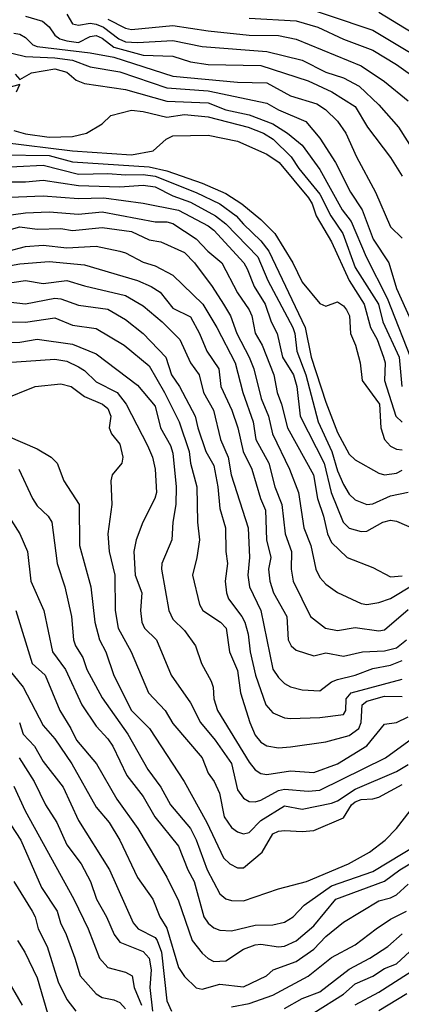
# Model space of a CAD drawing. Header units: metres. Extents: x -51132 to -49532, y -231222 to -229437.
# Tile 260 of 334: x -50279 to -50247, y -229816 to -229732. Entities that reach past the tile are written whole.
import ezdxf

# ---------------------------------------------------------------- set-up
doc = ezdxf.new("R2010")
doc.units = ezdxf.units.M
doc.layers.add('CONTOUR_INDEX', color=1, linetype='Continuous')
doc.layers.add('CONTOUR_INTER', color=3, linetype='Continuous')

msp = doc.modelspace()

# ---------------------------------------------------------------- linework, layer by layer
at = {"layer": 'CONTOUR_INDEX'}
for points, elevation in [([(-50248.58, -229731.489), (-50244.08, -229734.232)], 20), ([(-50278.58, -229731.832), (-50277.137, -229732.259), (-50276.58, -229732.749), (-50276.08, -229733.439), (-50275.668, -229733.759), (-50275.08, -229733.938), (-50274.08, -229734.059), (-50273.08, -229733.546), (-50272.58, -229733.48), (-50272.08, -229733.71), (-50271.08, -229734.466), (-50268.58, -229735.132), (-50266.08, -229735.228), (-50264.58, -229735.712), (-50263.08, -229735.923), (-50258.58, -229736.006), (-50254.58, -229737.325), (-50252.556, -229738.259), (-50250.58, -229739.507), (-50249.544, -229741.259), (-50247.58, -229743.811), (-50246.58, -229745.414)], 25), ([(-50280.58, -229742.532), (-50274.58, -229743.257), (-50269.58, -229743.608), (-50267.728, -229743.259), (-50266.647, -229742.259), (-50266.08, -229741.99), (-50263.08, -229741.936), (-50260.58, -229742.444), (-50258.08, -229743.541), (-50257.025, -229744.259), (-50254.535, -229747.259), (-50254.243, -229747.759), (-50253.895, -229748.759), (-50252.58, -229750.988), (-50251.103, -229754.259), (-50249.828, -229756.259), (-50249.282, -229758.259), (-50248.723, -229759.259), (-50248.16, -229760.759), (-50248.045, -229761.259), (-50248.087, -229762.759), (-50247.12, -229765.759), (-50246.58, -229766.287)], 30), ([(-50282.08, -229748.999), (-50278.58, -229748.507), (-50276.58, -229748.441), (-50274.08, -229748.634), (-50272.08, -229748.436), (-50267.58, -229749.274), (-50266.58, -229749.278), (-50266.08, -229749.411), (-50264.08, -229750.717), (-50263.095, -229751.759), (-50261.92, -229752.759), (-50260.58, -229755.317), (-50259.584, -229756.759), (-50259.368, -229757.259), (-50259.08, -229758.74), (-50258.477, -229759.759), (-50257.484, -229762.259), (-50257.216, -229763.759), (-50256.827, -229764.759), (-50256.331, -229766.759), (-50254.112, -229770.759), (-50253.773, -229772.759), (-50253.263, -229774.259), (-50252.934, -229775.759), (-50252.58, -229776.5), (-50251.255, -229777.759), (-50249.08, -229778.616), (-50247.58, -229779.405), (-50246.58, -229779.315)], 35), ([(-50281.08, -229755.964), (-50278.58, -229756.243), (-50276.08, -229755.759), (-50275.58, -229755.822), (-50274.08, -229756.343), (-50271.58, -229756.697), (-50270.08, -229757.58), (-50268.592, -229758.759), (-50266.674, -229760.759), (-50266.172, -229762.259), (-50265.504, -229763.259), (-50264.162, -229765.759), (-50263.954, -229766.759), (-50263.258, -229768.759), (-50262.58, -229769.958), (-50262.234, -229771.759), (-50262.08, -229773.594), (-50261.594, -229775.259), (-50261.565, -229777.259), (-50261.417, -229778.259), (-50261.613, -229779.759), (-50261.502, -229780.759), (-50261.344, -229781.259), (-50260.196, -229782.759), (-50259.949, -229783.259), (-50259.66, -229784.259), (-50259.509, -229785.759), (-50259.041, -229787.759), (-50258.178, -229790.259), (-50257.58, -229790.93), (-50256.58, -229791.373), (-50256.08, -229791.432), (-50253.58, -229791.339), (-50251.58, -229791.078), (-50251.363, -229790.759), (-50251.346, -229789.759), (-50250.929, -229789.259), (-50246.58, -229788.083)], 40), ([(-50280.08, -229767.455), (-50277.58, -229768.54), (-50276.402, -229769.259), (-50275.903, -229769.759), (-50275.318, -229771.259), (-50274.013, -229773.259), (-50273.988, -229776.759), (-50273.027, -229780.259), (-50272.692, -229783.259), (-50272.312, -229784.759), (-50271.763, -229785.759), (-50271.08, -229787.785), (-50269.58, -229790.745), (-50268.04, -229792.259), (-50265.12, -229796.759), (-50263.174, -229800.259), (-50261.762, -229803.259), (-50261.217, -229803.759), (-50260.58, -229804.095), (-50260.08, -229804.081), (-50258.494, -229802.759), (-50257.58, -229801.214), (-50257.08, -229800.979), (-50256.58, -229800.923), (-50255.08, -229801.007), (-50254.08, -229800.921), (-50251.58, -229799.849), (-50250.89, -229798.759), (-50250.58, -229798.485), (-50250.08, -229798.301), (-50249.08, -229798.248), (-50248.58, -229798.09), (-50246.58, -229797.011)], 45), ([(-50279.1, -229791.759), (-50278.777, -229792.759), (-50277.831, -229793.759), (-50277.08, -229795.082), (-50275.394, -229797.259), (-50274.08, -229800.066), (-50271.448, -229804.259), (-50269.429, -229808.759), (-50269.027, -229809.259), (-50267.58, -229810.015), (-50267.396, -229810.259), (-50267.034, -229811.259), (-50266.58, -229815.383), (-50266.188, -229816.259)], 50), ([(-50261.08, -229815.895), (-50259.58, -229815.598), (-50257.58, -229814.901), (-50254.58, -229813.285), (-50252.58, -229811.713), (-50250.58, -229810.641), (-50248.785, -229809.259), (-50247.58, -229808.458), (-50246.231, -229807.759)], 50), ([(-50279.267, -229810.259), (-50278.641, -229811.259), (-50277.58, -229813.437), (-50276.192, -229818.259)], 55)]:
    msp.add_lwpolyline(points, dxfattribs=dict(at, elevation=elevation))
at = {"layer": 'CONTOUR_INTER'}
for points, elevation in [([(-50256.58, -229730.499), (-50249.08, -229733.024), (-50243.08, -229736.6)], 21), ([(-50275.08, -229731.655), (-50274.58, -229732.484), (-50274.08, -229732.594), (-50273.08, -229732.438), (-50272.58, -229732.512), (-50271.956, -229732.759), (-50270.666, -229733.759), (-50270.08, -229734.006), (-50269.08, -229734.078), (-50266.08, -229733.886), (-50263.58, -229734.395), (-50258.08, -229734.819), (-50255.08, -229735.554), (-50253.08, -229736.572), (-50251.58, -229737.072), (-50250.241, -229737.759), (-50248.58, -229739.354), (-50246.894, -229741.259), (-50245.626, -229743.259)], 24), ([(-50271.58, -229732.098), (-50270.08, -229732.858), (-50269.58, -229732.973), (-50266.08, -229732.622), (-50263.08, -229733.073), (-50259.58, -229733.433), (-50257.08, -229733.485), (-50255.58, -229733.769), (-50250.08, -229736.035), (-50248.08, -229737.372), (-50246.08, -229739.015)], 23), ([(-50259.58, -229732.015), (-50255.58, -229732.218), (-50253.757, -229732.759), (-50251.58, -229733.782), (-50249.08, -229734.715), (-50247.08, -229735.929), (-50245.202, -229737.259)], 22), ([(-50279.58, -229733.275), (-50279.08, -229733.355), (-50278.58, -229733.652), (-50277.964, -229734.259), (-50277.58, -229734.416), (-50273.08, -229734.953), (-50271.08, -229735.319), (-50266.08, -229736.918), (-50260.58, -229737.437), (-50258.08, -229737.502), (-50256.08, -229738.603), (-50253.845, -229739.259), (-50253.114, -229739.759), (-50252.08, -229740.737), (-50251.361, -229741.759), (-50250.466, -229743.759), (-50248.846, -229746.759), (-50247.58, -229749.702), (-50246.58, -229750.658)], 26), ([(-50280.58, -229734.774), (-50278.58, -229735.249), (-50276.08, -229735.359), (-50274.58, -229735.558), (-50273.08, -229736.141), (-50270.58, -229736.548), (-50266.58, -229737.924), (-50263.08, -229738.177), (-50258.08, -229739.226), (-50257.08, -229739.793), (-50254.779, -229740.759), (-50253.58, -229742.181), (-50252.258, -229744.259), (-50250.968, -229746.759), (-50249.992, -229748.259), (-50249.045, -229750.759), (-50247.713, -229752.759), (-50247.08, -229754.926), (-50245.352, -229758.759)], 27), ([(-50279.457, -229736.759), (-50279.08, -229737.206), (-50278.08, -229736.635), (-50276.08, -229736.296), (-50275.08, -229736.582), (-50274.27, -229737.259), (-50273.58, -229737.552), (-50270.08, -229738.048), (-50266.58, -229739.037), (-50263.08, -229739.195), (-50261.58, -229739.788), (-50259.58, -229740.212), (-50257.58, -229740.98), (-50256.34, -229741.759), (-50255.08, -229742.788), (-50253.58, -229744.851), (-50251.694, -229748.259), (-50250.932, -229749.259), (-50249.638, -229752.259), (-50247.853, -229755.759), (-50245.58, -229761.593)], 28), ([(-50279.352, -229738.259), (-50279.08, -229737.642), (-50280.08, -229737.922)], 28), ([(-50279.58, -229741.536), (-50278.58, -229741.818), (-50276.58, -229742.105), (-50274.58, -229742.037), (-50273.398, -229741.759), (-50272.08, -229740.957), (-50271.331, -229740.259), (-50269.58, -229739.818), (-50268.58, -229739.908), (-50266.58, -229740.408), (-50265.08, -229740.161), (-50263.08, -229740.379), (-50259.667, -229741.259), (-50258.365, -229741.759), (-50257.54, -229742.259), (-50256.013, -229743.759), (-50255.366, -229744.759), (-50253.58, -229746.937), (-50252.654, -229748.759), (-50251.641, -229750.259), (-50250.58, -229753.151), (-50248.601, -229756.259), (-50248.234, -229757.759), (-50246.829, -229760.759), (-50246.615, -229763.259)], 29), ([(-50280.58, -229743.595), (-50276.58, -229743.652), (-50274.58, -229744.187), (-50268.08, -229744.602), (-50266.58, -229744.952), (-50263.58, -229746.005), (-50261.58, -229746.877), (-50260.217, -229747.759), (-50258.58, -229749.088), (-50257.392, -229750.259), (-50255.875, -229752.759), (-50255.08, -229754.4), (-50253.58, -229756.217), (-50253.08, -229756.429), (-50252.08, -229756.064), (-50251.58, -229756.408), (-50251.329, -229756.759), (-50251.076, -229757.259), (-50250.991, -229758.759), (-50250.557, -229759.759), (-50250.159, -229761.259), (-50249.993, -229762.759), (-50248.51, -229764.759), (-50248.4, -229766.759), (-50248.089, -229767.759), (-50247.58, -229768.315), (-50247.08, -229768.576), (-50246.58, -229768.634)], 31), ([(-50281.58, -229744.688), (-50277.08, -229744.471), (-50274.08, -229745.237), (-50271.58, -229745.173), (-50270.08, -229745.304), (-50268.58, -229745.252), (-50267.58, -229745.401), (-50264.08, -229746.784), (-50262.069, -229747.759), (-50260.69, -229748.759), (-50260.08, -229749.487), (-50258.58, -229750.882), (-50257.904, -229751.759), (-50254.832, -229758.259), (-50254.328, -229760.759), (-50253.08, -229764.572), (-50252.08, -229767.153), (-50251.08, -229768.997), (-50250.58, -229769.48), (-50248.58, -229770.608), (-50248.08, -229770.749), (-50247.08, -229770.616), (-50246.58, -229770.341)], 32), ([(-50281.08, -229745.89), (-50278.58, -229745.893), (-50277.08, -229745.75), (-50274.08, -229746.202), (-50270.58, -229746.299), (-50268.58, -229746.175), (-50267.58, -229746.308), (-50266.08, -229747.069), (-50264.58, -229747.622), (-50262.433, -229748.759), (-50261.58, -229749.446), (-50258.842, -229752.259), (-50258.009, -229754.259), (-50255.882, -229758.259), (-50255.715, -229758.759), (-50255.542, -229760.259), (-50254.779, -229762.259), (-50253.728, -229766.259), (-50252.56, -229768.759), (-50252.08, -229770.407), (-50251.58, -229771.578), (-50251.08, -229772.377), (-50250.58, -229772.861), (-50249.58, -229773.259), (-50249.08, -229773.222), (-50247.58, -229772.543), (-50246.08, -229772.229)], 33), ([(-50280.58, -229747.22), (-50277.08, -229747.082), (-50274.08, -229747.303), (-50271.942, -229747.259), (-50268.58, -229747.707), (-50265.58, -229748.304), (-50263.08, -229749.623), (-50262.58, -229750), (-50260.034, -229752.759), (-50259.746, -229753.259), (-50259.166, -229754.759), (-50258.231, -229756.259), (-50257.714, -229757.759), (-50257.216, -229758.759), (-50256.741, -229760.759), (-50255.829, -229762.259), (-50255.548, -229763.259), (-50255.252, -229765.759), (-50253.202, -229769.759), (-50252.619, -229772.259), (-50251.602, -229774.759), (-50251.08, -229775.273), (-50250.08, -229775.546), (-50249.58, -229775.528), (-50248.224, -229774.759), (-50247.58, -229774.585), (-50247.08, -229774.669), (-50245.58, -229775.324)], 34), ([(-50280.58, -229750.14), (-50279.08, -229749.713), (-50277.58, -229749.897), (-50275.58, -229749.862), (-50274.58, -229750.03), (-50272.08, -229749.777), (-50269.58, -229750.113), (-50268.08, -229750.804), (-50267.08, -229750.98), (-50265.08, -229751.895), (-50264.234, -229752.759), (-50262.726, -229754.759), (-50261.766, -229756.259), (-50261.174, -229757.259), (-50260.621, -229758.759), (-50259.576, -229760.759), (-50259.193, -229761.759), (-50258.558, -229764.259), (-50257.956, -229765.759), (-50257.595, -229767.259), (-50256.145, -229770.259), (-50255.408, -229772.259), (-50254.955, -229775.259), (-50254.334, -229776.759), (-50253.927, -229778.759), (-50253.58, -229779.471), (-50253.08, -229780.034), (-50252.08, -229780.745), (-50250.08, -229781.68), (-50249.58, -229781.751), (-50248.58, -229781.589), (-50247.58, -229781.251), (-50243.58, -229778.828)], 36), ([(-50280.073, -229751.759), (-50278.58, -229751.374), (-50277.08, -229751.271), (-50275.08, -229751.48), (-50272.58, -229751.347), (-50270.58, -229751.779), (-50270.08, -229751.919), (-50268.58, -229752.711), (-50267.58, -229753.007), (-50266.08, -229753.815), (-50263.529, -229756.259), (-50262.318, -229758.259), (-50260.763, -229761.259), (-50260.134, -229763.759), (-50259.25, -229766.259), (-50259.016, -229767.759), (-50257.917, -229769.759), (-50257.405, -229771.759), (-50256.812, -229773.259), (-50256.53, -229775.759), (-50255.977, -229777.259), (-50256.026, -229778.759), (-50255.838, -229779.759), (-50254.361, -229782.759), (-50253.112, -229783.759), (-50252.08, -229783.945), (-50250.58, -229783.715), (-50248.58, -229783.986), (-50248.08, -229783.889), (-50246.08, -229782.166)], 37), ([(-50282.08, -229753.373), (-50279.08, -229752.849), (-50276.58, -229752.655), (-50273.58, -229752.925), (-50269.08, -229754.269), (-50267.897, -229754.759), (-50267.155, -229755.259), (-50266.08, -229756.607), (-50264.58, -229757.342), (-50263.805, -229758.759), (-50263.177, -229760.259), (-50262.175, -229761.759), (-50261.997, -229763.259), (-50261.045, -229765.259), (-50260.539, -229766.759), (-50260.097, -229768.759), (-50259.371, -229770.259), (-50258.624, -229772.759), (-50258.204, -229773.759), (-50258.119, -229776.259), (-50257.74, -229777.759), (-50257.929, -229778.759), (-50257.825, -229779.759), (-50257.505, -229780.759), (-50256.385, -229782.759), (-50256.269, -229784.759), (-50256.004, -229785.259), (-50255.58, -229785.636), (-50254.08, -229786.115), (-50253.08, -229785.851), (-50251.58, -229786.122), (-50249.963, -229785.759), (-50248.08, -229785.675), (-50247.08, -229785.42), (-50246.226, -229784.759)], 38), ([(-50282.08, -229754.779), (-50278.58, -229754.268), (-50277.08, -229754.511), (-50275.08, -229754.26), (-50273.58, -229754.725), (-50270.08, -229755.525), (-50268.58, -229756.404), (-50266.97, -229757.759), (-50265.482, -229759.259), (-50264.575, -229761.259), (-50263.827, -229762.259), (-50263.47, -229763.759), (-50262.609, -229765.259), (-50262.032, -229767.759), (-50261.36, -229769.259), (-50261.126, -229770.759), (-50259.666, -229775.259), (-50259.547, -229777.759), (-50259.706, -229779.259), (-50259.57, -229780.259), (-50258.607, -229782.259), (-50257.58, -229787.23), (-50257.08, -229787.951), (-50256.58, -229788.441), (-50256.08, -229788.727), (-50255.08, -229788.984), (-50253.58, -229789.09), (-50252.58, -229788.327), (-50252.08, -229788.105), (-50250.58, -229787.756), (-50249.08, -229787.174), (-50247.58, -229786.898), (-50246.58, -229786.512)], 39), ([(-50281.08, -229757.727), (-50278.58, -229757.795), (-50276.08, -229757.425), (-50274.58, -229758.047), (-50272.58, -229758.33), (-50270.2, -229759.759), (-50268.08, -229761.493), (-50266.77, -229763.759), (-50265.527, -229766.259), (-50264.694, -229768.759), (-50264.578, -229769.759), (-50264.025, -229771.759), (-50263.96, -229774.759), (-50263.792, -229776.259), (-50264.018, -229777.759), (-50264.411, -229779.259), (-50263.815, -229781.759), (-50263.516, -229782.259), (-50262.016, -229783.259), (-50261.542, -229783.759), (-50261.247, -229785.759), (-50260.58, -229787.353), (-50260.334, -229789.259), (-50259.541, -229791.759), (-50259.08, -229792.835), (-50258.58, -229793.429), (-50258.08, -229793.74), (-50257.08, -229793.913), (-50256.08, -229793.836), (-50253.08, -229793.395), (-50251.08, -229792.88), (-50250.274, -229792.259), (-50250.077, -229791.759), (-50249.992, -229790.259), (-50249.58, -229789.953), (-50248.08, -229789.526), (-50246.58, -229789.55)], 41), ([(-50280.58, -229759.555), (-50279.08, -229759.487), (-50277.58, -229759.244), (-50274.58, -229759.655), (-50272.58, -229760.484), (-50269.08, -229763.153), (-50267.58, -229764.909), (-50267.124, -229766.759), (-50266.27, -229768.259), (-50266.08, -229768.908), (-50265.792, -229771.759), (-50265.828, -229773.259), (-50266.072, -229774.759), (-50266.155, -229776.259), (-50266.997, -229778.259), (-50267.025, -229778.759), (-50266.423, -229782.259), (-50266.08, -229782.989), (-50265.08, -229783.954), (-50264.139, -229785.259), (-50263.63, -229786.759), (-50262.806, -229788.259), (-50262.641, -229788.759), (-50262.6, -229789.759), (-50262.262, -229790.759), (-50259.58, -229795.132), (-50259.08, -229795.78), (-50258.58, -229796.096), (-50258.08, -229796.171), (-50256.08, -229795.874), (-50254.08, -229796.013), (-50252.08, -229795.264), (-50249.58, -229793.74), (-50248.08, -229791.901), (-50247.08, -229791.752), (-50246.08, -229791.276)], 42), ([(-50280.58, -229761.249), (-50276.08, -229760.949), (-50275.08, -229761.097), (-50274.08, -229761.576), (-50273.58, -229761.887), (-50272.58, -229762.853), (-50270.805, -229763.759), (-50270.023, -229764.759), (-50268.22, -229768.259), (-50267.789, -229769.259), (-50267.579, -229770.259), (-50267.466, -229772.259), (-50267.602, -229772.759), (-50268.614, -229774.759), (-50269.174, -229776.259), (-50269.384, -229777.259), (-50269.268, -229779.259), (-50268.717, -229780.759), (-50268.819, -229782.259), (-50268.698, -229783.259), (-50268.469, -229783.759), (-50267.446, -229784.759), (-50266.206, -229787.759), (-50264.58, -229790.088), (-50263.722, -229791.759), (-50262.483, -229793.259), (-50261.08, -229795.25), (-50260.58, -229797.473), (-50260.08, -229798.179), (-50259.58, -229798.457), (-50259.08, -229798.498), (-50258.58, -229798.357), (-50257.08, -229797.54), (-50256.58, -229797.408), (-50254.58, -229797.596), (-50253.58, -229797.508), (-50248.005, -229794.759), (-50245.08, -229792.641)], 43), ([(-50280.58, -229764.38), (-50277.761, -229763.259), (-50275.58, -229763.036), (-50274.693, -229763.259), (-50273.58, -229764.092), (-50272.047, -229764.759), (-50271.58, -229765.124), (-50271.323, -229765.759), (-50271.484, -229766.759), (-50271.28, -229767.259), (-50270.58, -229768.136), (-50270.318, -229769.259), (-50270.415, -229769.759), (-50271.236, -229770.759), (-50271.344, -229771.259), (-50271.256, -229773.259), (-50271.579, -229775.759), (-50271.467, -229777.259), (-50271, -229779.259), (-50270.956, -229782.259), (-50270.719, -229783.759), (-50269.6, -229785.759), (-50268.135, -229789.259), (-50266.734, -229790.759), (-50266.08, -229791.846), (-50263.568, -229794.759), (-50263.08, -229796.058), (-50262.569, -229796.759), (-50262.106, -229797.759), (-50261.7, -229799.759), (-50261.08, -229800.659), (-50260.58, -229801.039), (-50260.08, -229801.207), (-50259.58, -229801.092), (-50258.58, -229800.081), (-50256.58, -229798.848), (-50255.08, -229799.114), (-50252.58, -229798.602), (-50252.08, -229798.401), (-50250.58, -229797.408), (-50247.08, -229795.921), (-50246.08, -229795.321)], 44), ([(-50279.154, -229770.259), (-50278.002, -229772.759), (-50277.58, -229773.379), (-50276.649, -229774.259), (-50276.356, -229774.759), (-50275.891, -229778.259), (-50275.231, -229780.259), (-50274.664, -229782.759), (-50274.499, -229784.759), (-50274.335, -229785.259), (-50273.715, -229786.259), (-50273.383, -229787.259), (-50272.08, -229789.673), (-50269.882, -229792.759), (-50268.185, -229795.759), (-50267.076, -229797.259), (-50266.256, -229798.759), (-50264.566, -229800.759), (-50264.08, -229801.72), (-50263.159, -229804.259), (-50262.08, -229806.289), (-50261.58, -229806.715), (-50261.08, -229806.872), (-50260.08, -229806.896), (-50257.08, -229805.885), (-50254.727, -229805.259), (-50251.157, -229803.759), (-50249.377, -229802.759), (-50248.021, -229801.759), (-50247.08, -229800.759), (-50245.914, -229799.259)], 46), ([(-50280.331, -229773.759), (-50279.061, -229775.759), (-50278.424, -229777.259), (-50278.131, -229779.759), (-50277.033, -229782.259), (-50276.28, -229785.759), (-50275.201, -229787.259), (-50273.786, -229790.259), (-50272.58, -229792.079), (-50271.58, -229793.142), (-50271.167, -229793.759), (-50269.975, -229796.259), (-50268.58, -229798.033), (-50267.591, -229799.759), (-50265.584, -229802.259), (-50264.801, -229804.259), (-50264.253, -229805.259), (-50263.424, -229808.259), (-50263.08, -229808.799), (-50262.58, -229809.174), (-50262.08, -229809.385), (-50261.08, -229809.43), (-50259.08, -229808.967), (-50257.58, -229808.945), (-50256.58, -229808.698), (-50255.842, -229808.259), (-50254.916, -229807.259), (-50252.58, -229805.631), (-50249.08, -229804.413), (-50244.08, -229801.374)], 47), ([(-50279.411, -229782.259), (-50278.031, -229786.759), (-50276.917, -229787.759), (-50275.682, -229790.759), (-50274.728, -229792.259), (-50274.259, -229793.259), (-50272.543, -229795.259), (-50270.819, -229798.259), (-50269.04, -229800.759), (-50266.58, -229804.877), (-50265.58, -229806.895), (-50264.439, -229810.259), (-50263.58, -229811.348), (-50263.08, -229811.798), (-50262.58, -229812.045), (-50261.58, -229811.987), (-50260.08, -229811.008), (-50259.08, -229810.628), (-50258.58, -229810.57), (-50257.08, -229810.786), (-50256.58, -229810.744), (-50255.58, -229810.285), (-50254.08, -229809.024), (-50252.222, -229806.759), (-50248.08, -229805.24), (-50246.781, -229804.259), (-50244.58, -229802.942)], 48), ([(-50279.989, -229787.259), (-50278.771, -229788.759), (-50277.08, -229792.018), (-50276.08, -229793.151), (-50274.641, -229795.259), (-50272.58, -229798.947), (-50271.471, -229800.259), (-50270.558, -229801.759), (-50269.08, -229804.927), (-50267.761, -229806.759), (-50267.17, -229808.259), (-50266.58, -229809.224), (-50265.58, -229812.565), (-50265.08, -229813.327), (-50264.08, -229814.274), (-50263.58, -229814.399), (-50262.08, -229813.956), (-50260.08, -229814.186), (-50258.105, -229813.259), (-50257.552, -229812.759), (-50255.58, -229812.037), (-50254.08, -229811.003), (-50253.08, -229809.931), (-50251.58, -229808.695), (-50248.58, -229806.903), (-50247.58, -229806.649), (-50247.08, -229806.382), (-50246.08, -229805.478)], 49), ([(-50279.113, -229794.759), (-50277.835, -229796.759), (-50276.877, -229798.759), (-50275.935, -229800.259), (-50275.08, -229802.134), (-50273.844, -229803.759), (-50273.076, -229805.259), (-50272.547, -229806.759), (-50271.708, -229808.259), (-50271.054, -229809.759), (-50270.58, -229810.405), (-50268.58, -229811.188), (-50268.08, -229811.759), (-50267.916, -229812.759), (-50268.028, -229814.259), (-50267.806, -229816.259)], 51), ([(-50279.58, -229797.155), (-50278.608, -229799.259), (-50274.483, -229806.759), (-50273.274, -229809.259), (-50272.301, -229811.759), (-50271.58, -229812.545), (-50270.08, -229812.937), (-50269.528, -229813.259), (-50269.347, -229814.259), (-50268.745, -229815.759)], 52), ([(-50281.628, -229797.759), (-50278.975, -229801.759), (-50277.225, -229805.759), (-50275.906, -229807.759), (-50275.621, -229808.759), (-50275.121, -229809.759), (-50274.388, -229811.759), (-50273.937, -229813.259), (-50272.58, -229814.799), (-50272.08, -229815.084), (-50271.08, -229815.299), (-50270.58, -229815.534), (-50270.08, -229816.073)], 53), ([(-50279.576, -229805.259), (-50278.006, -229807.759), (-50277.75, -229808.259), (-50277.523, -229809.259), (-50276.737, -229810.759), (-50275.809, -229813.759), (-50275.08, -229815.255), (-50274.315, -229816.259)], 54), ([(-50256.58, -229816.019), (-50255.08, -229815.19), (-50253.58, -229814.62), (-50251.08, -229812.685), (-50249.345, -229811.759), (-50247.816, -229810.759), (-50246.58, -229809.695)], 51), ([(-50254.08, -229816.403), (-50251.58, -229814.814), (-50250.58, -229813.939), (-50249.08, -229813.276), (-50248.08, -229812.634), (-50247.08, -229812.24), (-50245.58, -229810.864)], 52), ([(-50250.58, -229815.707), (-50248.58, -229814.649), (-50241.58, -229810.189)], 53), ([(-50280.318, -229813.259), (-50278.878, -229815.759)], 56), ([(-50248.58, -229816.194), (-50246.202, -229814.759)], 54)]:
    msp.add_lwpolyline(points, dxfattribs=dict(at, elevation=elevation))

doc.saveas('drawing.dxf')
